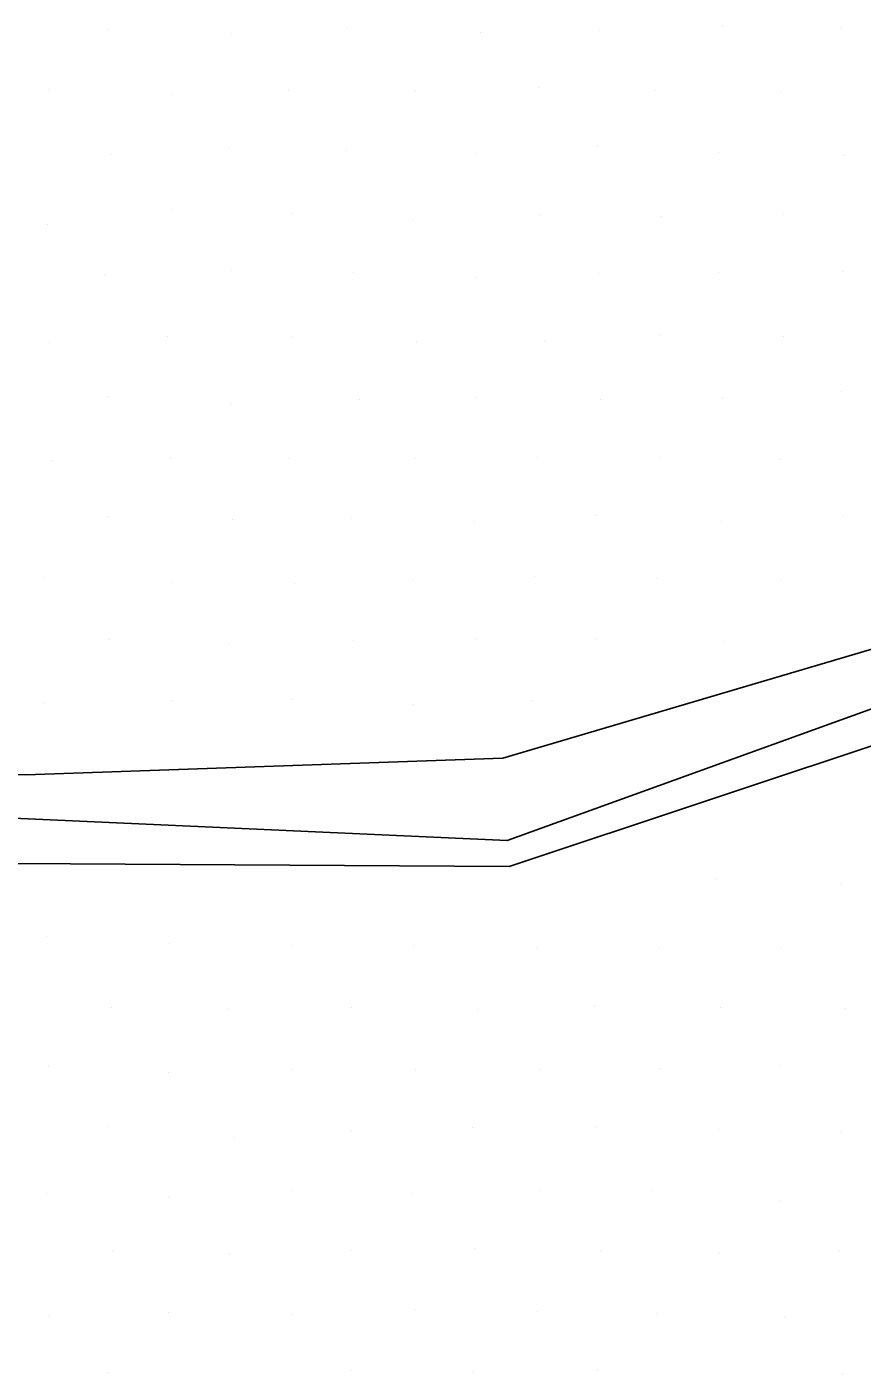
# Model space of a CAD drawing. Extents: x 1602514 to 1609837, y 863887 to 871157.
# Drawn here: x 1606787.35 to 1606816.34, y 865401.41 to 865448.13 of the extents above; entities that cross this region are included whole.
import ezdxf

# ---------------------------------------------------------------- set-up
doc = ezdxf.new("R2010")
doc.units = 0
for name, color, linetype in [('Survey-Flow line', 7, 'Continuous'), ('Survey-Ridge Lines', 7, 'Continuous'), ('Survey-Spot dirt', 7, 'Continuous')]:
    doc.layers.add(name, color=color, linetype=linetype)

msp = doc.modelspace()

# ---------------------------------------------------------------- linework, layer by layer
at = {"layer": 'Survey-Flow line'}
msp.add_lwpolyline([(1606756.308, 865418.507), (1606759.16, 865418.355), (1606767.564, 865418.324), (1606775.527, 865419.771), (1606786.956, 865419.093), (1606804.089, 865418.989), (1606817.957, 865423.612), (1606834.118, 865429.081), (1606843.776, 865436.545)], dxfattribs=at)
msp.add_lwpolyline([(1606756.308, 865418.507), (1606759.16, 865418.355), (1606767.564, 865418.324), (1606775.527, 865419.771), (1606786.956, 865419.093), (1606804.089, 865418.989), (1606817.957, 865423.612), (1606834.118, 865429.081), (1606843.776, 865436.545)], dxfattribs=at)
at = {"layer": 'Survey-Ridge Lines'}
for points in [[(1606756.297, 865419.758), (1606759.49, 865421.036), (1606767.427, 865423.66), (1606775.635, 865422.586), (1606787.317, 865422.171), (1606803.868, 865422.755), (1606817.107, 865426.658), (1606833.496, 865430.768), (1606842.526, 865439.018)], [(1606756.297, 865419.758), (1606759.49, 865421.036), (1606767.427, 865423.66), (1606775.635, 865422.586), (1606787.317, 865422.171), (1606803.868, 865422.755), (1606817.107, 865426.658), (1606833.496, 865430.768), (1606842.526, 865439.018)], [(1606756.303, 865419.003), (1606759.519, 865419.757), (1606767.524, 865420.076), (1606775.588, 865421.293), (1606787.14, 865420.661), (1606804.016, 865419.898), (1606817.693, 865424.832), (1606833.784, 865429.988), (1606843.283, 865437.592)], [(1606756.303, 865419.003), (1606759.519, 865419.757), (1606767.524, 865420.076), (1606775.588, 865421.293), (1606787.14, 865420.661), (1606804.016, 865419.898), (1606817.693, 865424.832), (1606833.784, 865429.988), (1606843.283, 865437.592)]]:
    msp.add_lwpolyline(points, dxfattribs=at)
at = {"layer": 'Survey-Spot dirt'}
for p, q in [((1606790.172, 865448.045), (1606790.172, 865448.045)), ((1606790.172, 865448.045), (1606790.172, 865448.045)), ((1606794.452, 865447.888), (1606794.452, 865447.888)), ((1606794.452, 865447.888), (1606794.452, 865447.888)), ((1606798.459, 865448.07), (1606798.459, 865448.07)), ((1606798.459, 865448.07), (1606798.459, 865448.07)), ((1606803.085, 865447.953), (1606803.085, 865447.953)), ((1606803.085, 865447.953), (1606803.085, 865447.953)), ((1606807.228, 865448.018), (1606807.228, 865448.018)), ((1606807.228, 865448.018), (1606807.228, 865448.018)), ((1606811.48, 865448.13), (1606811.48, 865448.13)), ((1606811.48, 865448.13), (1606811.48, 865448.13)), ((1606815.63, 865448.059), (1606815.63, 865448.059)), ((1606815.63, 865448.059), (1606815.63, 865448.059)), ((1606788.096, 865445.972), (1606788.096, 865445.972)), ((1606788.096, 865445.972), (1606788.096, 865445.972)), ((1606792.384, 865445.798), (1606792.384, 865445.798)), ((1606792.384, 865445.798), (1606792.384, 865445.798)), ((1606796.423, 865445.936), (1606796.423, 865445.936)), ((1606796.423, 865445.936), (1606796.423, 865445.936)), ((1606800.836, 865445.897), (1606800.836, 865445.897)), ((1606800.836, 865445.897), (1606800.836, 865445.897)), ((1606805.116, 865446.038), (1606805.116, 865446.038)), ((1606805.116, 865446.038), (1606805.116, 865446.038)), ((1606809.144, 865445.937), (1606809.144, 865445.937)), ((1606809.144, 865445.937), (1606809.144, 865445.937)), ((1606813.541, 865445.849), (1606813.541, 865445.849)), ((1606813.541, 865445.849), (1606813.541, 865445.849)), ((1606794.398, 865443.956), (1606794.398, 865443.956)), ((1606794.398, 865443.956), (1606794.398, 865443.956)), ((1606807.154, 865443.977), (1606807.154, 865443.977)), ((1606807.154, 865443.977), (1606807.154, 865443.977)), ((1606790.257, 865443.696), (1606790.257, 865443.696)), ((1606790.257, 865443.696), (1606790.257, 865443.696)), ((1606798.453, 865443.825), (1606798.453, 865443.825)), ((1606798.453, 865443.825), (1606798.453, 865443.825)), ((1606802.924, 865443.751), (1606802.924, 865443.751)), ((1606802.924, 865443.751), (1606802.924, 865443.751)), ((1606811.352, 865443.761), (1606811.352, 865443.761)), ((1606811.352, 865443.761), (1606811.352, 865443.761)), ((1606815.722, 865443.668), (1606815.722, 865443.668)), ((1606815.722, 865443.668), (1606815.722, 865443.668)), ((1606792.399, 865441.805), (1606792.399, 865441.805)), ((1606792.399, 865441.805), (1606792.399, 865441.805)), ((1606796.572, 865441.668), (1606796.572, 865441.668)), ((1606796.572, 865441.668), (1606796.572, 865441.668)), ((1606813.611, 865441.627), (1606813.611, 865441.627)), ((1606813.611, 865441.627), (1606813.611, 865441.627)), ((1606788.058, 865441.281), (1606788.058, 865441.281)), ((1606788.058, 865441.281), (1606788.058, 865441.281)), ((1606800.765, 865441.438), (1606800.765, 865441.438)), ((1606800.765, 865441.438), (1606800.765, 865441.438)), ((1606805.184, 865441.582), (1606805.184, 865441.582)), ((1606805.184, 865441.582), (1606805.184, 865441.582)), ((1606809.365, 865441.563), (1606809.365, 865441.563)), ((1606809.365, 865441.563), (1606809.365, 865441.563)), ((1606790.052, 865439.498), (1606790.052, 865439.498)), ((1606790.052, 865439.498), (1606790.052, 865439.498)), ((1606794.454, 865439.671), (1606794.454, 865439.671)), ((1606794.454, 865439.671), (1606794.454, 865439.671)), ((1606798.703, 865439.614), (1606798.703, 865439.614)), ((1606798.703, 865439.614), (1606798.703, 865439.614)), ((1606802.922, 865439.417), (1606802.922, 865439.417)), ((1606802.922, 865439.417), (1606802.922, 865439.417)), ((1606807.202, 865439.565), (1606807.202, 865439.565)), ((1606807.202, 865439.565), (1606807.202, 865439.565)), ((1606811.365, 865439.6), (1606811.365, 865439.6)), ((1606811.365, 865439.6), (1606811.365, 865439.6)), ((1606815.653, 865439.628), (1606815.653, 865439.628)), ((1606815.653, 865439.628), (1606815.653, 865439.628)), ((1606792.228, 865437.4), (1606792.228, 865437.4)), ((1606792.228, 865437.4), (1606792.228, 865437.4)), ((1606809.355, 865437.429), (1606809.355, 865437.429)), ((1606809.355, 865437.429), (1606809.355, 865437.429)), ((1606813.607, 865437.387), (1606813.607, 865437.387)), ((1606813.607, 865437.387), (1606813.607, 865437.387)), ((1606788.134, 865437.188), (1606788.134, 865437.188)), ((1606788.134, 865437.188), (1606788.134, 865437.188)), ((1606796.574, 865437.38), (1606796.574, 865437.38)), ((1606796.574, 865437.38), (1606796.574, 865437.38)), ((1606800.874, 865437.213), (1606800.874, 865437.213)), ((1606800.874, 865437.213), (1606800.874, 865437.213)), ((1606805.313, 865437.237), (1606805.313, 865437.237)), ((1606805.313, 865437.237), (1606805.313, 865437.237)), ((1606790.198, 865435.306), (1606790.198, 865435.306)), ((1606790.198, 865435.306), (1606790.198, 865435.306)), ((1606794.432, 865435.07), (1606794.432, 865435.07)), ((1606794.432, 865435.07), (1606794.432, 865435.07)), ((1606798.889, 865435.213), (1606798.889, 865435.213)), ((1606798.889, 865435.213), (1606798.889, 865435.213)), ((1606802.946, 865435.253), (1606802.946, 865435.253)), ((1606802.946, 865435.253), (1606802.946, 865435.253)), ((1606807.276, 865435.21), (1606807.276, 865435.21)), ((1606807.276, 865435.21), (1606807.276, 865435.21)), ((1606811.509, 865435.269), (1606811.509, 865435.269)), ((1606811.509, 865435.269), (1606811.509, 865435.269)), ((1606815.618, 865435.466), (1606815.618, 865435.466)), ((1606815.618, 865435.466), (1606815.618, 865435.466)), ((1606809.302, 865433.199), (1606809.302, 865433.199)), ((1606809.302, 865433.199), (1606809.302, 865433.199)), ((1606788.192, 865433.094), (1606788.192, 865433.094)), ((1606788.192, 865433.094), (1606788.192, 865433.094)), ((1606792.338, 865433.169), (1606792.338, 865433.169)), ((1606792.338, 865433.169), (1606792.338, 865433.169)), ((1606796.451, 865433.143), (1606796.451, 865433.143)), ((1606796.451, 865433.143), (1606796.451, 865433.143)), ((1606800.809, 865433.159), (1606800.809, 865433.159)), ((1606800.809, 865433.159), (1606800.809, 865433.159)), ((1606805.078, 865433.175), (1606805.078, 865433.175)), ((1606805.078, 865433.175), (1606805.078, 865433.175)), ((1606813.476, 865433.121), (1606813.476, 865433.121)), ((1606813.476, 865433.121), (1606813.476, 865433.121)), ((1606790.194, 865431.134), (1606790.194, 865431.134)), ((1606790.194, 865431.134), (1606790.194, 865431.134)), ((1606794.487, 865431.042), (1606794.487, 865431.042)), ((1606794.487, 865431.042), (1606794.487, 865431.042)), ((1606798.629, 865431.066), (1606798.629, 865431.066)), ((1606798.629, 865431.066), (1606798.629, 865431.066)), ((1606802.899, 865430.951), (1606802.899, 865430.951)), ((1606802.899, 865430.951), (1606802.899, 865430.951)), ((1606807.132, 865431.182), (1606807.132, 865431.182)), ((1606807.132, 865431.182), (1606807.132, 865431.182)), ((1606811.452, 865430.967), (1606811.452, 865430.967)), ((1606811.452, 865430.967), (1606811.452, 865430.967)), ((1606815.664, 865431.157), (1606815.664, 865431.157)), ((1606815.664, 865431.157), (1606815.664, 865431.157)), ((1606787.969, 865429.027), (1606787.969, 865429.027)), ((1606787.969, 865429.027), (1606787.969, 865429.027)), ((1606804.978, 865429.043), (1606804.978, 865429.043)), ((1606804.978, 865429.043), (1606804.978, 865429.043)), ((1606809.227, 865429.004), (1606809.227, 865429.004)), ((1606809.227, 865429.004), (1606809.227, 865429.004)), ((1606792.383, 865428.863), (1606792.383, 865428.863)), ((1606792.383, 865428.863), (1606792.383, 865428.863)), ((1606796.624, 865428.812), (1606796.624, 865428.812)), ((1606796.624, 865428.812), (1606796.624, 865428.812)), ((1606800.785, 865428.926), (1606800.785, 865428.926)), ((1606800.785, 865428.926), (1606800.785, 865428.926)), ((1606813.547, 865428.97), (1606813.547, 865428.97)), ((1606813.547, 865428.97), (1606813.547, 865428.97)), ((1606790.218, 865426.874), (1606790.218, 865426.874)), ((1606790.218, 865426.874), (1606790.218, 865426.874)), ((1606794.368, 865426.727), (1606794.368, 865426.727)), ((1606794.368, 865426.727), (1606794.368, 865426.727)), ((1606798.683, 865426.82), (1606798.683, 865426.82)), ((1606798.683, 865426.82), (1606798.683, 865426.82)), ((1606802.953, 865426.879), (1606802.953, 865426.879)), ((1606802.953, 865426.879), (1606802.953, 865426.879)), ((1606807.087, 865426.864), (1606807.087, 865426.864)), ((1606807.087, 865426.864), (1606807.087, 865426.864)), ((1606811.566, 865426.802), (1606811.566, 865426.802)), ((1606811.566, 865426.802), (1606811.566, 865426.802)), ((1606796.535, 865424.786), (1606796.535, 865424.786)), ((1606796.535, 865424.786), (1606796.535, 865424.786)), ((1606787.933, 865424.663), (1606787.933, 865424.663)), ((1606787.933, 865424.663), (1606787.933, 865424.663)), ((1606792.357, 865424.742), (1606792.357, 865424.742)), ((1606792.357, 865424.742), (1606792.357, 865424.742)), ((1606800.754, 865424.606), (1606800.754, 865424.606)), ((1606800.754, 865424.606), (1606800.754, 865424.606)), ((1606804.915, 865424.748), (1606804.915, 865424.748)), ((1606804.915, 865424.748), (1606804.915, 865424.748)), ((1606811.272, 865418.553), (1606811.272, 865418.553)), ((1606811.272, 865418.553), (1606811.272, 865418.553)), ((1606815.627, 865418.399), (1606815.627, 865418.399)), ((1606815.627, 865418.399), (1606815.627, 865418.399)), ((1606788.048, 865416.579), (1606788.048, 865416.579)), ((1606788.048, 865416.579), (1606788.048, 865416.579)), ((1606792.299, 865416.338), (1606792.299, 865416.338)), ((1606792.299, 865416.338), (1606792.299, 865416.338)), ((1606796.588, 865416.263), (1606796.588, 865416.263)), ((1606796.588, 865416.263), (1606796.588, 865416.263)), ((1606800.757, 865416.259), (1606800.757, 865416.259)), ((1606800.757, 865416.259), (1606800.757, 865416.259)), ((1606805.09, 865416.141), (1606805.09, 865416.141)), ((1606805.09, 865416.141), (1606805.09, 865416.141)), ((1606809.266, 865416.173), (1606809.266, 865416.173)), ((1606809.266, 865416.173), (1606809.266, 865416.173)), ((1606813.529, 865416.133), (1606813.529, 865416.133)), ((1606813.529, 865416.133), (1606813.529, 865416.133)), ((1606790.295, 865414.086), (1606790.295, 865414.086)), ((1606790.295, 865414.086), (1606790.295, 865414.086)), ((1606794.351, 865414.074), (1606794.351, 865414.074)), ((1606794.351, 865414.074), (1606794.351, 865414.074)), ((1606798.633, 865414.098), (1606798.633, 865414.098)), ((1606798.633, 865414.098), (1606798.633, 865414.098)), ((1606807.047, 865414.179), (1606807.047, 865414.179)), ((1606807.047, 865414.179), (1606807.047, 865414.179)), ((1606811.413, 865414.11), (1606811.413, 865414.11)), ((1606811.413, 865414.11), (1606811.413, 865414.11)), ((1606815.761, 865414.082), (1606815.761, 865414.082)), ((1606815.761, 865414.082), (1606815.761, 865414.082)), ((1606803.008, 865414.018), (1606803.008, 865414.018)), ((1606803.008, 865414.018), (1606803.008, 865414.018)), ((1606788.087, 865412.054), (1606788.087, 865412.054)), ((1606788.087, 865412.054), (1606788.087, 865412.054)), ((1606792.276, 865411.847), (1606792.276, 865411.847)), ((1606792.276, 865411.847), (1606792.276, 865411.847)), ((1606796.588, 865411.953), (1606796.588, 865411.953)), ((1606796.588, 865411.953), (1606796.588, 865411.953)), ((1606800.848, 865411.939), (1606800.848, 865411.939)), ((1606800.848, 865411.939), (1606800.848, 865411.939)), ((1606805.19, 865411.951), (1606805.19, 865411.951)), ((1606805.19, 865411.951), (1606805.19, 865411.951)), ((1606809.323, 865411.982), (1606809.323, 865411.982)), ((1606809.323, 865411.982), (1606809.323, 865411.982)), ((1606813.508, 865412.079), (1606813.508, 865412.079)), ((1606813.508, 865412.079), (1606813.508, 865412.079)), ((1606790.172, 865409.987), (1606790.172, 865409.987)), ((1606790.172, 865409.987), (1606790.172, 865409.987)), ((1606802.833, 865409.935), (1606802.833, 865409.935)), ((1606802.833, 865409.935), (1606802.833, 865409.935)), ((1606807.091, 865409.923), (1606807.091, 865409.923)), ((1606807.091, 865409.923), (1606807.091, 865409.923)), ((1606811.346, 865409.879), (1606811.346, 865409.879)), ((1606811.346, 865409.879), (1606811.346, 865409.879)), ((1606794.57, 865409.58), (1606794.57, 865409.58)), ((1606794.57, 865409.58), (1606794.57, 865409.58)), ((1606798.618, 865409.787), (1606798.618, 865409.787)), ((1606798.618, 865409.787), (1606798.618, 865409.787)), ((1606815.634, 865409.809), (1606815.634, 865409.809)), ((1606815.634, 865409.809), (1606815.634, 865409.809)), ((1606788.047, 865407.631), (1606788.047, 865407.631)), ((1606788.047, 865407.631), (1606788.047, 865407.631)), ((1606792.284, 865407.53), (1606792.284, 865407.53)), ((1606792.284, 865407.53), (1606792.284, 865407.53)), ((1606796.526, 865407.745), (1606796.526, 865407.745)), ((1606796.526, 865407.745), (1606796.526, 865407.745)), ((1606800.688, 865407.63), (1606800.688, 865407.63)), ((1606800.688, 865407.63), (1606800.688, 865407.63)), ((1606805.133, 865407.734), (1606805.133, 865407.734)), ((1606805.133, 865407.734), (1606805.133, 865407.734)), ((1606809.021, 865407.76), (1606809.021, 865407.76)), ((1606809.021, 865407.76), (1606809.021, 865407.76)), ((1606813.483, 865407.416), (1606813.483, 865407.416)), ((1606813.483, 865407.416), (1606813.483, 865407.416)), ((1606790.323, 865405.631), (1606790.323, 865405.631)), ((1606790.323, 865405.631), (1606790.323, 865405.631)), ((1606798.581, 865405.655), (1606798.581, 865405.655)), ((1606798.581, 865405.655), (1606798.581, 865405.655)), ((1606802.887, 865405.726), (1606802.887, 865405.726)), ((1606802.887, 865405.726), (1606802.887, 865405.726)), ((1606815.548, 865405.636), (1606815.548, 865405.636)), ((1606815.548, 865405.636), (1606815.548, 865405.636)), ((1606794.381, 865405.578), (1606794.381, 865405.578)), ((1606794.381, 865405.578), (1606794.381, 865405.578)), ((1606807.266, 865405.617), (1606807.266, 865405.617)), ((1606807.266, 865405.617), (1606807.266, 865405.617)), ((1606811.398, 865405.597), (1606811.398, 865405.597)), ((1606811.398, 865405.597), (1606811.398, 865405.597)), ((1606788.145, 865403.365), (1606788.145, 865403.365)), ((1606788.145, 865403.365), (1606788.145, 865403.365)), ((1606792.278, 865403.512), (1606792.278, 865403.512)), ((1606792.278, 865403.512), (1606792.278, 865403.512)), ((1606796.563, 865403.45), (1606796.563, 865403.45)), ((1606796.563, 865403.45), (1606796.563, 865403.45)), ((1606800.815, 865403.636), (1606800.815, 865403.636)), ((1606800.815, 865403.636), (1606800.815, 865403.636)), ((1606805.064, 865403.567), (1606805.064, 865403.567)), ((1606805.064, 865403.567), (1606805.064, 865403.567)), ((1606809.214, 865403.475), (1606809.214, 865403.475)), ((1606809.214, 865403.475), (1606809.214, 865403.475)), ((1606813.66, 865403.38), (1606813.66, 865403.38)), ((1606813.66, 865403.38), (1606813.66, 865403.38)), ((1606790.187, 865401.443), (1606790.187, 865401.443)), ((1606790.187, 865401.443), (1606790.187, 865401.443)), ((1606798.598, 865401.492), (1606798.598, 865401.492)), ((1606798.598, 865401.492), (1606798.598, 865401.492)), ((1606802.862, 865401.481), (1606802.862, 865401.481)), ((1606802.862, 865401.481), (1606802.862, 865401.481)), ((1606807.141, 865401.515), (1606807.141, 865401.515)), ((1606807.141, 865401.515), (1606807.141, 865401.515)), ((1606815.653, 865401.413), (1606815.653, 865401.413)), ((1606815.653, 865401.413), (1606815.653, 865401.413))]:
    msp.add_line(p, q, dxfattribs=at)

doc.saveas('drawing.dxf')
